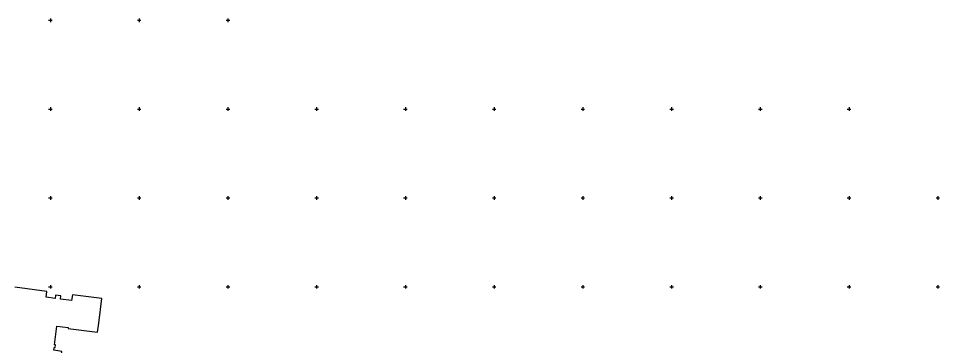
# Model space of a CAD drawing. Extents: x -779302 to -774398, y -1144902 to -1142831.
# Drawn here: x -775436 to -774398, y -1144166 to -1143798 of the extents above; entities that cross this region are included whole.
import ezdxf

# ---------------------------------------------------------------- set-up
doc = ezdxf.new("R2010")
doc.units = 0
doc.layers.add('hektosit - Vrstva 5', color=7, linetype='Continuous')
doc.layers.add('Hranice parcel', color=7, linetype='Continuous')

msp = doc.modelspace()

# ---------------------------------------------------------------- linework, layer by layer
at = {"layer": 'hektosit - Vrstva 5'}
for p, q in [((-775402, -1143800), (-775398, -1143800)), ((-775400, -1143798), (-775400, -1143802)), ((-775302, -1143800), (-775298, -1143800)), ((-775300, -1143798), (-775300, -1143802)), ((-775202, -1143800), (-775198, -1143800)), ((-775200, -1143798), (-775200, -1143802)), ((-775402, -1143900), (-775398, -1143900)), ((-775400, -1143898), (-775400, -1143902)), ((-775302, -1143900), (-775298, -1143900)), ((-775300, -1143898), (-775300, -1143902)), ((-775202, -1143900), (-775198, -1143900)), ((-775200, -1143898), (-775200, -1143902)), ((-775102, -1143900), (-775098, -1143900)), ((-775100, -1143898), (-775100, -1143902)), ((-775002, -1143900), (-774998, -1143900)), ((-775000, -1143898), (-775000, -1143902)), ((-774902, -1143900), (-774898, -1143900)), ((-774900, -1143898), (-774900, -1143902)), ((-774802, -1143900), (-774798, -1143900)), ((-774800, -1143898), (-774800, -1143902)), ((-774702, -1143900), (-774698, -1143900)), ((-774700, -1143898), (-774700, -1143902)), ((-774602, -1143900), (-774598, -1143900)), ((-774600, -1143898), (-774600, -1143902)), ((-774502, -1143900), (-774498, -1143900)), ((-774500, -1143898), (-774500, -1143902)), ((-775400, -1143998), (-775400, -1144002)), ((-775300, -1143998), (-775300, -1144002)), ((-775200, -1143998), (-775200, -1144002)), ((-775100, -1143998), (-775100, -1144002)), ((-775000, -1143998), (-775000, -1144002)), ((-774900, -1143998), (-774900, -1144002)), ((-774800, -1143998), (-774800, -1144002)), ((-774700, -1143998), (-774700, -1144002)), ((-774600, -1143998), (-774600, -1144002)), ((-774500, -1143998), (-774500, -1144002)), ((-774400, -1143998), (-774400, -1144002)), ((-775402, -1144000), (-775398, -1144000)), ((-775302, -1144000), (-775298, -1144000)), ((-775202, -1144000), (-775198, -1144000)), ((-775102, -1144000), (-775098, -1144000)), ((-775002, -1144000), (-774998, -1144000)), ((-774902, -1144000), (-774898, -1144000)), ((-774802, -1144000), (-774798, -1144000)), ((-774702, -1144000), (-774698, -1144000)), ((-774602, -1144000), (-774598, -1144000)), ((-774502, -1144000), (-774498, -1144000)), ((-774402, -1144000), (-774398, -1144000)), ((-775402, -1144100), (-775398, -1144100)), ((-775400, -1144098), (-775400, -1144102)), ((-775302, -1144100), (-775298, -1144100)), ((-775300, -1144098), (-775300, -1144102)), ((-775202, -1144100), (-775198, -1144100)), ((-775200, -1144098), (-775200, -1144102)), ((-775102, -1144100), (-775098, -1144100)), ((-775100, -1144098), (-775100, -1144102)), ((-775002, -1144100), (-774998, -1144100)), ((-775000, -1144098), (-775000, -1144102)), ((-774902, -1144100), (-774898, -1144100)), ((-774900, -1144098), (-774900, -1144102)), ((-774802, -1144100), (-774798, -1144100)), ((-774800, -1144098), (-774800, -1144102)), ((-774702, -1144100), (-774698, -1144100)), ((-774700, -1144098), (-774700, -1144102)), ((-774602, -1144100), (-774598, -1144100)), ((-774600, -1144098), (-774600, -1144102)), ((-774502, -1144100), (-774498, -1144100)), ((-774500, -1144098), (-774500, -1144102)), ((-774402, -1144100), (-774398, -1144100)), ((-774400, -1144098), (-774400, -1144102))]:
    msp.add_line(p, q, dxfattribs=at)
at = {"layer": 'Hranice parcel'}
msp.add_lwpolyline([(-775390, -1144193.8), (-775387.1, -1144172.6), (-775396.3, -1144171.3), (-775395.9, -1144168.2), (-775394.7, -1144168.3), (-775394.3, -1144165.3), (-775395.5, -1144165.2), (-775392.8, -1144144.1), (-775379.9, -1144145.8), (-775380, -1144146.7), (-775346.8, -1144150.9), (-775345.5, -1144140.8), (-775341.9, -1144113.2), (-775375.3, -1144108.9), (-775376.1, -1144115.4), (-775388.8, -1144113.7), (-775388.3, -1144110.2), (-775394.3, -1144109.3), (-775394.8, -1144112.9), (-775404.8, -1144111.6), (-775403.9, -1144105.1), (-775440, -1144100.4)], dxfattribs=at)

doc.saveas('drawing.dxf')
